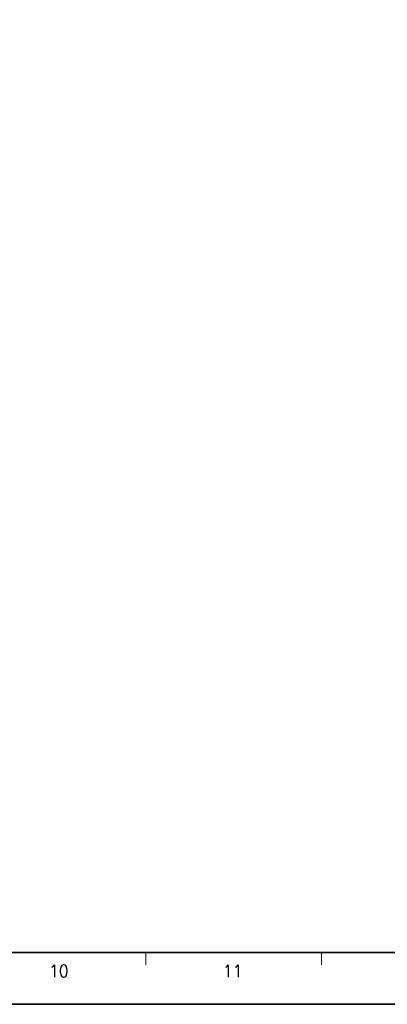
# Model space of a CAD drawing. Header units: millimetres. Extents: x 4497 to 11741, y 5958 to 12619.
# Tile 299 of 424: x 5207 to 5357, y 11768 to 12168. Entities that reach past the tile are written whole.
import ezdxf
from ezdxf.enums import TextEntityAlignment as Align

# ---------------------------------------------------------------- set-up
doc = ezdxf.new("R2010")
doc.units = ezdxf.units.MM
doc.header["$LTSCALE"] = 0.8
doc.layers.get('0').update_dxf_attribs({"linetype": 'CONTINUOUS', "lineweight": 0})
doc.styles.get("Standard").update_dxf_attribs({"font": 'romans.shx', "width": 0.8, "oblique": 5, "bigfont": 'whgtxt.shx'})

msp = doc.modelspace()

# ---------------------------------------------------------------- linework, layer by layer
at = {"color": 7, "linetype": 'Continuous', "lineweight": 35}
msp.add_line((4546.45, 11788.618), (5685.977, 11788.618), dxfattribs=at)
at = {"color": 7, "linetype": 'Continuous'}
for p, q in [((5137.328, 11788.618), (5350.99, 11788.618)), ((5137.328, 11788.618), (5350.99, 11788.618)), ((5186.037, 11788.618), (5350.99, 11788.618)), ((5258.654, 11783.638), (5258.654, 11788.618)), ((5329.874, 11783.638), (5329.874, 11788.618))]:
    msp.add_line(p, q, dxfattribs=at)
at = {"color": 7, "linetype": 'Continuous', "lineweight": 35}
msp.add_lwpolyline([(5707.723, 12607.552), (4519.723, 12607.552), (4519.723, 11767.552), (5707.723, 11767.552)], close=True, dxfattribs=at)

# ---------------------------------------------------------------- texts
at = {"color": 7, "linetype": 'Continuous', "width": 0.933333}
for s, p in [('10', (5223.264, 11781.05)), ('11', (5293.865, 11781.05))]:
    msp.add_text(s, height=4.9805, dxfattribs=at).set_placement(p, align=Align.MIDDLE_CENTER)

doc.saveas('drawing.dxf')
